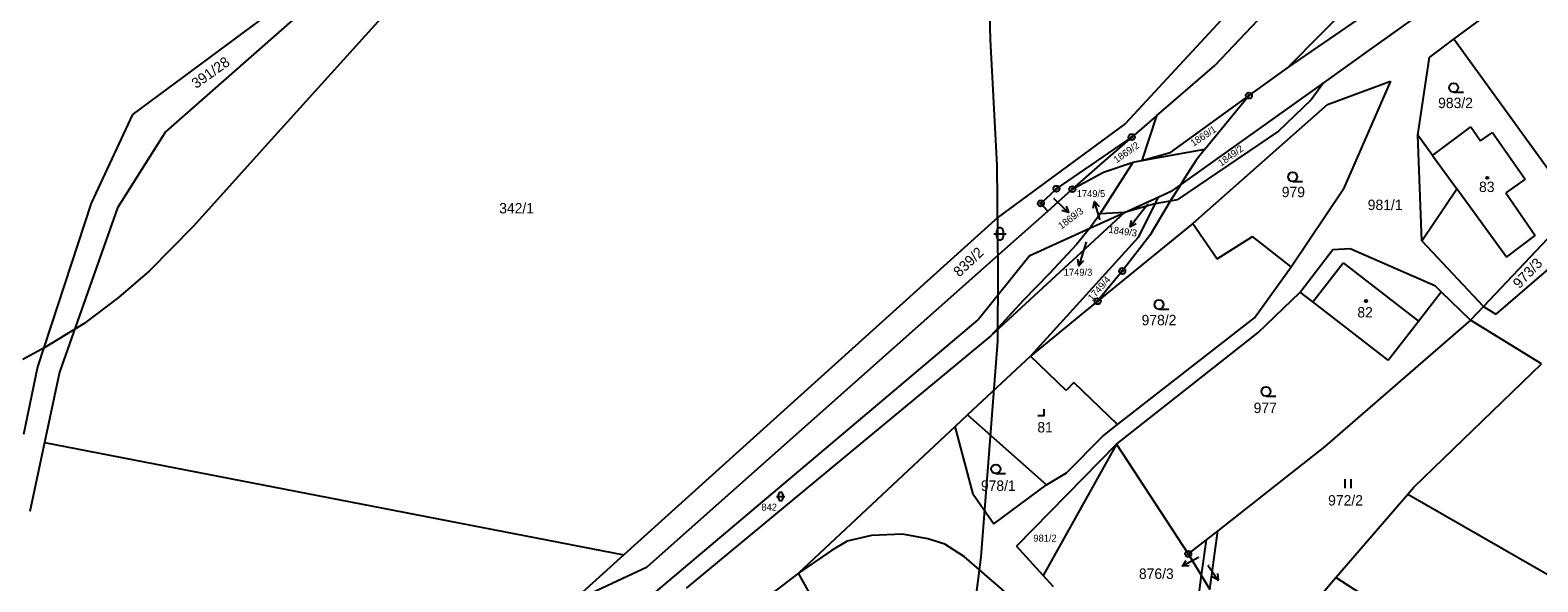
# Model space of a CAD drawing. Extents: x -546762 to -540209, y -1046851 to -1035694.
# Drawn here: x -544004.9 to -543758.3, y -1041914.5 to -1041824.4 of the extents above; entities that cross this region are included whole.
import ezdxf

# ---------------------------------------------------------------- set-up
doc = ezdxf.new("R2010")
doc.units = 0
for name, color, linetype in [('Vrstva 1', 7, 'Continuous'), ('Vrstva 16', 7, 'Continuous'), ('Vrstva 18', 7, 'Continuous'), ('Vrstva 19', 7, 'Continuous'), ('Vrstva 24', 7, 'Continuous'), ('Vrstva 25', 7, 'Continuous'), ('Vrstva 3', 7, 'Continuous'), ('Vrstva 37', 7, 'Continuous'), ('Vrstva 4', 7, 'Continuous'), ('Vrstva 52', 7, 'Continuous'), ('Vrstva 6', 7, 'Continuous')]:
    doc.layers.add(name, color=color, linetype=linetype)

msp = doc.modelspace()

# ---------------------------------------------------------------- linework, layer by layer
at = {"layer": 'Vrstva 1'}
for p, q in [((-543778.62, -1041899.03), (-543757.72, -1041878.92)), ((-543779.62, -1041900.19), (-543778.62, -1041899.03)), ((-543791.36, -1041913.82), (-543779.62, -1041900.19)), ((-543779.62, -1041900.19), (-543746.22, -1041919.33)), ((-543811.96, -1041915.75), (-543810.7, -1041906.17)), ((-543812.59, -1041907.65), (-543813.38, -1041913.44)), ((-543815.52, -1041909.95), (-543813.38, -1041913.44)), ((-543813.38, -1041913.44), (-543822.02, -1041976.78)), ((-543813.38, -1041913.44), (-543811.96, -1041915.75)), ((-543804.07, -1041928.59), (-543791.36, -1041913.82)), ((-543763.94, -1041931.44), (-543791.36, -1041913.82))]:
    msp.add_line(p, q, dxfattribs=at)
for points in [[(-543799.16, -1041830.45), (-543761.29, -1041792.19)], [(-543787.72, -1041798.52), (-543825.76, -1041839.64)], [(-543781.19, -1041798.51), (-543811.19, -1041830.16)], [(-543752.67, -1041798.53), (-543799.16, -1041830.45)], [(-543747.76, -1041800.43), (-543785.87, -1041827.6)], [(-543745.83, -1041806.49), (-543772.07, -1041825.84)], [(-543965.94, -1041821.72), (-543988.17, -1041838.19)], [(-543785.87, -1041827.6), (-543793.41, -1041832.98)], [(-543772.07, -1041825.84), (-543776.08, -1041828.8)], [(-543772.07, -1041825.84), (-543752.02, -1041853.48)], [(-543820.72, -1041838.38), (-543811.19, -1041830.16)], [(-543799.16, -1041830.45), (-543805.6, -1041835.08)], [(-543777.98, -1041841.53), (-543776.08, -1041828.8)], [(-543793.41, -1041832.98), (-543795.43, -1041835.78), (-543800.74, -1041840.92), (-543817.35, -1041852.14), (-543818.46, -1041852.31)], [(-543793.41, -1041832.98), (-543816.75, -1041849.62)], [(-543792.77, -1041836.55), (-543782.43, -1041832.71)], [(-543782.43, -1041832.71), (-543790.11, -1041850.34)], [(-543805.6, -1041835.08), (-543818.48, -1041844.36)], [(-543812.83, -1041843.83), (-543805.6, -1041835.08)], [(-543792.77, -1041836.55), (-543814.75, -1041855.98)], [(-543988.17, -1041838.19), (-543994.93, -1041852.68)], [(-543825.76, -1041839.64), (-543846.62, -1041854.97)], [(-543820.72, -1041838.38), (-543824.76, -1041841.87)], [(-543820.72, -1041838.38), (-543823.13, -1041845.68)], [(-543775.57, -1041844.85), (-543769.31, -1041840.21)], [(-543769.31, -1041840.21), (-543767.7, -1041842.5)], [(-543838.5, -1041853.96), (-543839.61, -1041852.7), (-543837.07, -1041850.31), (-543824.76, -1041841.87)], [(-543824.76, -1041841.87), (-543829.56, -1041846.01)], [(-543775.57, -1041844.85), (-543777.98, -1041841.53)], [(-543777.29, -1041858.82), (-543777.98, -1041841.53)], [(-543767.7, -1041842.5), (-543765.74, -1041841.12)], [(-543765.74, -1041841.12), (-543760.4, -1041848.74)], [(-543823.13, -1041845.68), (-543812.83, -1041843.83)], [(-543823.13, -1041845.68), (-543818.48, -1041844.36)], [(-543834.48, -1041850.37), (-543829.36, -1041847.59), (-543824.55, -1041845.94)], [(-543829.56, -1041846.01), (-543834.48, -1041850.37)], [(-543824.55, -1041845.94), (-543823.13, -1041845.68)], [(-543838.5, -1041853.96), (-543834.48, -1041850.37)], [(-543816.75, -1041849.62), (-543818.21, -1041850.66)], [(-543798.67, -1041863.05), (-543790.11, -1041850.34)], [(-543777.29, -1041858.82), (-543771.61, -1041850.3)], [(-543763.49, -1041861.47), (-543771.61, -1041850.3)], [(-543760.4, -1041848.74), (-543763.6, -1041850.98)], [(-543994.93, -1041852.68), (-544003.73, -1041879.41)], [(-543818.46, -1041852.31), (-543821.81, -1041857.94), (-543826.31, -1041863.74), (-543830.33, -1041868.68)], [(-543825.94, -1041854.18), (-543820.43, -1041851.67)], [(-543820.98, -1041852.77), (-543825.94, -1041854.18)], [(-543820.98, -1041852.77), (-543823.73, -1041858.29)], [(-543820.43, -1041851.67), (-543820.98, -1041852.77)], [(-543818.46, -1041852.31), (-543820.98, -1041852.77)], [(-543820.43, -1041851.67), (-543818.21, -1041850.66)], [(-543763.6, -1041850.98), (-543758.76, -1041857.95)], [(-543846.62, -1041854.97), (-543907.81, -1041910.1)], [(-543825.94, -1041854.18), (-543847.79, -1041874.33)], [(-543843.14, -1041858.11), (-543838.5, -1041853.96)], [(-543831.59, -1041856.76), (-543825.94, -1041854.18)], [(-543829.92, -1041854.41), (-543831.42, -1041856.55), (-543831.59, -1041856.76)], [(-543825.94, -1041854.18), (-543829.92, -1041854.41)], [(-543752.02, -1041853.48), (-543767.23, -1041869.52)], [(-543831.59, -1041856.76), (-543833.81, -1041859.41), (-543838.21, -1041864.17), (-543842.53, -1041868.57), (-543847.79, -1041874.33)], [(-543841.41, -1041861.23), (-543831.59, -1041856.76)], [(-543814.75, -1041855.98), (-543830.33, -1041868.68)], [(-543814.75, -1041855.98), (-543810.81, -1041861.76)], [(-543748.78, -1041856.61), (-543765.23, -1041870.77)], [(-543843.14, -1041858.11), (-543903.99, -1041912.07)], [(-543823.73, -1041858.29), (-543841.31, -1041877.63)], [(-543810.81, -1041861.76), (-543804.99, -1041858.09)], [(-543798.67, -1041863.05), (-543804.99, -1041858.09)], [(-543797.2, -1041867.19), (-543791.87, -1041860.2)], [(-543791.87, -1041860.2), (-543789.04, -1041860.04)], [(-543789.04, -1041860.04), (-543775.21, -1041866.11)], [(-543777.29, -1041858.82), (-543767.23, -1041869.52)], [(-543763.49, -1041861.47), (-543758.76, -1041857.95)], [(-543841.41, -1041861.23), (-543849.87, -1041871.69)], [(-543804.68, -1041871.39), (-543798.67, -1041863.05)], [(-543804.13, -1041873.82), (-543797.2, -1041867.19)], [(-543795.12, -1041868.8), (-543797.2, -1041867.19)], [(-543777.86, -1041871.92), (-543774.16, -1041867.13)], [(-543774.16, -1041867.13), (-543775.21, -1041866.11)], [(-543769.37, -1041871.77), (-543774.16, -1041867.13)], [(-543830.33, -1041868.68), (-543841.31, -1041877.63)], [(-543782.81, -1041878.32), (-543795.12, -1041868.8)], [(-543767.23, -1041869.52), (-543769.37, -1041871.77)], [(-543767.23, -1041869.52), (-543765.23, -1041870.77)], [(-543913.45, -1041925.3), (-543849.87, -1041871.69)], [(-543827.07, -1041888.83), (-543804.68, -1041871.39)], [(-543769.37, -1041871.77), (-543793.18, -1041892.41)], [(-543782.81, -1041878.32), (-543777.86, -1041871.92)], [(-543757.72, -1041878.92), (-543769.37, -1041871.77)], [(-543847.79, -1041874.33), (-543897.64, -1041915.53)], [(-543827.25, -1041892), (-543804.13, -1041873.82)], [(-544003.73, -1041879.41), (-544005.99, -1041890.47)], [(-543841.31, -1041877.63), (-543851.62, -1041887.25)], [(-543835.47, -1041883.25), (-543841.31, -1041877.63)], [(-543834.22, -1041881.95), (-543835.47, -1041883.25)], [(-543827.07, -1041888.83), (-543834.22, -1041881.95)], [(-543851.62, -1041887.25), (-543853.61, -1041889.11)], [(-543851.62, -1041887.25), (-543838.69, -1041898.69)], [(-543853.61, -1041889.11), (-543879.25, -1041913.07)], [(-543850.7, -1041900.18), (-543853.61, -1041889.11)], [(-543829.51, -1041890.73), (-543827.07, -1041888.83)], [(-544002.54, -1041891.76), (-543907.81, -1041910.1)], [(-543827.25, -1041892), (-543843.62, -1041908.68)], [(-543827.25, -1041892), (-543839.22, -1041913.48)], [(-543835.45, -1041896.72), (-543829.51, -1041890.73)], [(-543827.25, -1041892), (-543815.52, -1041909.95)], [(-543793.18, -1041892.41), (-543810.7, -1041906.17)], [(-543838.69, -1041898.69), (-543835.45, -1041896.72)], [(-543847.3, -1041905.04), (-543838.69, -1041898.69)], [(-543850.7, -1041900.18), (-543847.3, -1041905.04)], [(-543867.33, -1041906.94), (-543871.27, -1041907.85)], [(-543862.27, -1041906.75), (-543867.33, -1041906.94)], [(-543858.11, -1041907.49), (-543862.27, -1041906.75)], [(-543810.7, -1041906.17), (-543812.59, -1041907.65)], [(-543873.87, -1041909.39), (-543879.25, -1041913.07)], [(-543871.27, -1041907.85), (-543873.87, -1041909.39)], [(-543855.31, -1041908.33), (-543858.11, -1041907.49)], [(-543852.08, -1041910.45), (-543855.31, -1041908.33)], [(-543839.22, -1041913.48), (-543843.62, -1041908.68)], [(-543812.59, -1041907.65), (-543815.52, -1041909.95)], [(-543907.81, -1041910.1), (-543916.37, -1041917.82)], [(-543841.93, -1041919.22), (-543852.08, -1041910.45)], [(-543916.37, -1041917.82), (-543903.99, -1041912.07)], [(-543879.25, -1041913.07), (-543891.6, -1041922.49)], [(-543877.12, -1041916.9), (-543879.25, -1041913.07)], [(-543837.53, -1041915.32), (-543839.22, -1041913.48)]]:
    msp.add_lwpolyline(points, dxfattribs=at)
at = {"layer": 'Vrstva 16'}
for p, q in [((-543837.28, -1041852.11), (-543835.12, -1041854.2)), ((-543829.98, -1041855.25), (-543830.86, -1041852.38)), ((-543823.16, -1041854.15), (-543825.02, -1041856.5)), ((-543832.53, -1041860.04), (-543833.42, -1041862.91)), ((-543813.86, -1041910.51), (-543816.48, -1041911.97)), ((-543812.3, -1041911.77), (-543810.6, -1041914.24))]:
    msp.add_line(p, q, dxfattribs=at)
for points in [[(-543837.56, -1041851.84), (-543837.28, -1041852.11)], [(-543831.04, -1041853.48), (-543830.86, -1041852.38), (-543830.09, -1041853.19)], [(-543822.14, -1041852.86), (-543823.16, -1041854.15)], [(-543835.5, -1041853.14), (-543835.12, -1041854.2), (-543836.19, -1041853.86)], [(-543829.94, -1041855.38), (-543829.98, -1041855.25)], [(-543824.01, -1041856.03), (-543825.02, -1041856.5), (-543824.79, -1041855.41)], [(-543832.22, -1041859.03), (-543832.53, -1041860.04)], [(-543832.64, -1041862.1), (-543833.42, -1041862.91), (-543833.6, -1041861.8)], [(-543815.37, -1041911.92), (-543816.48, -1041911.97), (-543815.85, -1041911.04)], [(-543810.75, -1041913.13), (-543810.6, -1041914.24), (-543811.58, -1041913.7)]]:
    msp.add_lwpolyline(points, dxfattribs=at)
at = {"layer": 'Vrstva 24'}
for centre, radius in [((-543805.6, -1041835.08), 0.5), ((-543805.6, -1041835.08), 0.1), ((-543824.76, -1041841.87), 0.5), ((-543824.76, -1041841.87), 0.1), ((-543837.07, -1041850.31), 0.5), ((-543837.07, -1041850.31), 0.1), ((-543834.48, -1041850.37), 0.5), ((-543834.48, -1041850.37), 0.1), ((-543839.61, -1041852.7), 0.5), ((-543839.61, -1041852.7), 0.1), ((-543826.31, -1041863.74), 0.5), ((-543826.31, -1041863.74), 0.1), ((-543830.33, -1041868.68), 0.5), ((-543830.33, -1041868.68), 0.1), ((-543815.52, -1041909.95), 0.5), ((-543815.52, -1041909.95), 0.1)]:
    msp.add_circle(centre, radius, dxfattribs=at)
at = {"layer": 'Vrstva 25'}
for p, q in [((-543772.12, -1041834.55), (-543770.52, -1041834.55)), ((-543798.44, -1041849.1), (-543796.84, -1041849.1)), ((-543847.31, -1041857.67), (-543845.31, -1041857.67)), ((-543846.81, -1041858.17), (-543846.81, -1041857.17)), ((-543845.81, -1041857.17), (-543845.81, -1041858.17)), ((-543820.31, -1041869.96), (-543818.71, -1041869.96)), ((-543802.8, -1041884.18), (-543801.2, -1041884.18)), ((-543846.98, -1041896.83), (-543845.38, -1041896.83)), ((-543789.85, -1041899.23), (-543789.85, -1041897.73)), ((-543788.85, -1041899.23), (-543788.85, -1041897.73)), ((-543882.84, -1041900.57), (-543881.5, -1041900.57)), ((-543882.51, -1041900.91), (-543882.51, -1041900.23)), ((-543881.83, -1041900.23), (-543881.83, -1041900.91))]:
    msp.add_line(p, q, dxfattribs=at)
msp.add_lwpolyline([(-543840.09, -1041887.33), (-543839.09, -1041887.33), (-543839.09, -1041886.33)], dxfattribs=at)
for centre, radius in [((-543772.12, -1041833.8), 0.75), ((-543798.44, -1041848.35), 0.75), ((-543766.61, -1041848.52), 0.175), ((-543820.31, -1041869.21), 0.75), ((-543786.44, -1041868.63), 0.175), ((-543802.8, -1041883.43), 0.75), ((-543846.98, -1041896.08), 0.75)]:
    msp.add_circle(centre, radius, dxfattribs=at)
for centre, radius, start, end in [((-543846.31, -1041857.17), 0.5, 0, 180), ((-543846.31, -1041858.17), 0.5, 180, 0), ((-543882.17, -1041900.23), 0.335, 0, 180), ((-543882.17, -1041900.91), 0.335, 180, 0)]:
    msp.add_arc(centre, radius, start, end, dxfattribs=at)
at = {"layer": 'Vrstva 3'}
for points in [[(-543775.57, -1041844.85), (-543769.31, -1041840.21)], [(-543769.31, -1041840.21), (-543767.7, -1041842.5)], [(-543767.7, -1041842.5), (-543765.74, -1041841.12)], [(-543765.74, -1041841.12), (-543760.4, -1041848.74)], [(-543775.57, -1041844.85), (-543771.61, -1041850.3)], [(-543763.49, -1041861.47), (-543771.61, -1041850.3)], [(-543760.4, -1041848.74), (-543763.6, -1041850.98)], [(-543763.6, -1041850.98), (-543758.76, -1041857.95)], [(-543763.49, -1041861.47), (-543758.76, -1041857.95)], [(-543795.12, -1041868.8), (-543790.17, -1041862.39)], [(-543790.17, -1041862.39), (-543777.86, -1041871.92)], [(-543782.81, -1041878.32), (-543795.12, -1041868.8)], [(-543782.81, -1041878.32), (-543777.86, -1041871.92)]]:
    msp.add_lwpolyline(points, dxfattribs=at)
at = {"layer": 'Vrstva 37'}
for centre in [(-543766.61, -1041848.52), (-543786.44, -1041868.63)]:
    msp.add_circle(centre, 0.175, dxfattribs=at)
at = {"layer": 'Vrstva 4'}
for points in [[(-543812.83, -1041843.83), (-543814.23, -1041845.65), (-543816.16, -1041848.69), (-543816.75, -1041849.62)], [(-543775.57, -1041844.85), (-543771.61, -1041850.3)], [(-543829.92, -1041854.41), (-543824.55, -1041845.94)], [(-543816.75, -1041849.62), (-543818.46, -1041852.31)], [(-543795.12, -1041868.8), (-543790.17, -1041862.39)], [(-543790.17, -1041862.39), (-543777.86, -1041871.92)]]:
    msp.add_lwpolyline(points, dxfattribs=at)
at = {"layer": 'Vrstva 52'}
for points in [[(-543862.75, -1041978.07), (-543858.51, -1041964.07), (-543855.54, -1041951.56), (-543853.43, -1041939.9), (-543851.31, -1041925.48), (-543849.4, -1041910.42), (-543848.13, -1041894.31), (-543846.64, -1041875.22), (-543846.58, -1041863.67), (-543846.79, -1041846.49), (-543847.85, -1041825.92), (-543848.27, -1041809.38), (-543848.06, -1041797.08), (-543847.21, -1041787.11), (-543845.31, -1041775.66), (-543842.97, -1041764.85), (-543840.01, -1041755.31), (-543836.62, -1041745.76), (-543832.97, -1041738.45), (-543802.67, -1041692.22), (-543775.11, -1041650.23), (-543757.52, -1041623.94), (-543733.6, -1041589.69)], [(-543946.02, -1041820.81), (-543965.46, -1041842.26), (-543978.26, -1041856.45), (-543985.39, -1041863.72), (-543990.44, -1041868.08), (-543996.05, -1041872.31), (-544002.48, -1041876.25), (-544006.08, -1041878.19)]]:
    msp.add_lwpolyline(points, dxfattribs=at)
at = {"layer": 'Vrstva 6'}
for points in [[(-543961.99, -1041822.78), (-543982.78, -1041841)], [(-543982.78, -1041841), (-543990.6, -1041853.44)], [(-543990.6, -1041853.44), (-544000.09, -1041880.24)], [(-544000.09, -1041880.24), (-544002.54, -1041891.76)], [(-544002.54, -1041891.76), (-544004.94, -1041903.03)]]:
    msp.add_lwpolyline(points, dxfattribs=at)

# ---------------------------------------------------------------- texts
at = {"layer": 'Vrstva 16'}
for s, height, p in [('1749/5', 1.14, (-543833.75, -1041851.67)), ('1749/3', 1.14, (-543835.87, -1041864.51)), ('876/3', 1.7, (-543823.58, -1041914.03))]:
    msp.add_text(s, height=height, dxfattribs=at).set_placement(p)
for s, rotation, p in [('1869/3', 37.0408, (-543836.26, -1041856.98)), ('1849/3', 352.0031, (-543828.6, -1041857.49))]:
    msp.add_text(s, height=1.14, rotation=rotation, dxfattribs=at).set_placement(p)
at = {"layer": 'Vrstva 18'}
for s, height, rotation, p in [('391/28', 1.7, 35.3965, (-543977.75, -1041834.02)), ('1869/1', 1.14, 33.3777, (-543814.68, -1041843.45)), ('1869/2', 1.14, 35.1236, (-543827.23, -1041846.17)), ('1849/2', 1.14, 35.8938, (-543810.14, -1041846.72)), ('839/2', 1.7, 43.4809, (-543852.95, -1041864.82)), ('973/3', 1.7, 46.482, (-543761.37, -1041866.73)), ('1749/4', 1.14, 48.6207, (-543831.21, -1041868.72))]:
    msp.add_text(s, height=height, rotation=rotation, dxfattribs=at).set_placement(p)
for s, height, p in [('983/2', 1.7, (-543774.65, -1041837.13)), ('979', 1.7, (-543800.22, -1041851.68)), ('342/1', 1.7, (-543928.2, -1041854.33)), ('1869/3', 0.1, (-543837.77, -1041851.84)), ('1849/3', 0.1, (-543822.35, -1041852.86)), ('981/1', 1.7, (-543786.16, -1041853.78)), ('1749/5', 0.1, (-543830.15, -1041855.38)), ('1749/3', 0.1, (-543832.43, -1041859.03)), ('978/2', 1.7, (-543823.14, -1041872.6)), ('977', 1.7, (-543804.82, -1041886.94)), ('978/1', 1.7, (-543849.42, -1041899.65)), ('842', 1.14, (-543885.32, -1041902.88)), ('972/2', 1.7, (-543792.64, -1041902.05)), ('981/2', 1.14, (-543840.84, -1041907.94)), ('876/3', 0.1, (-543813.85, -1041910.51)), ('876/4', 0.1, (-543812.3, -1041911.77))]:
    msp.add_text(s, height=height, dxfattribs=at).set_placement(p)
at = {"layer": 'Vrstva 19'}
for s, p in [('83', (-543767.96, -1041850.84)), ('82', (-543787.86, -1041871.33)), ('81', (-543840.19, -1041890.11))]:
    msp.add_text(s, height=1.7, dxfattribs=at).set_placement(p)

doc.saveas('drawing.dxf')
